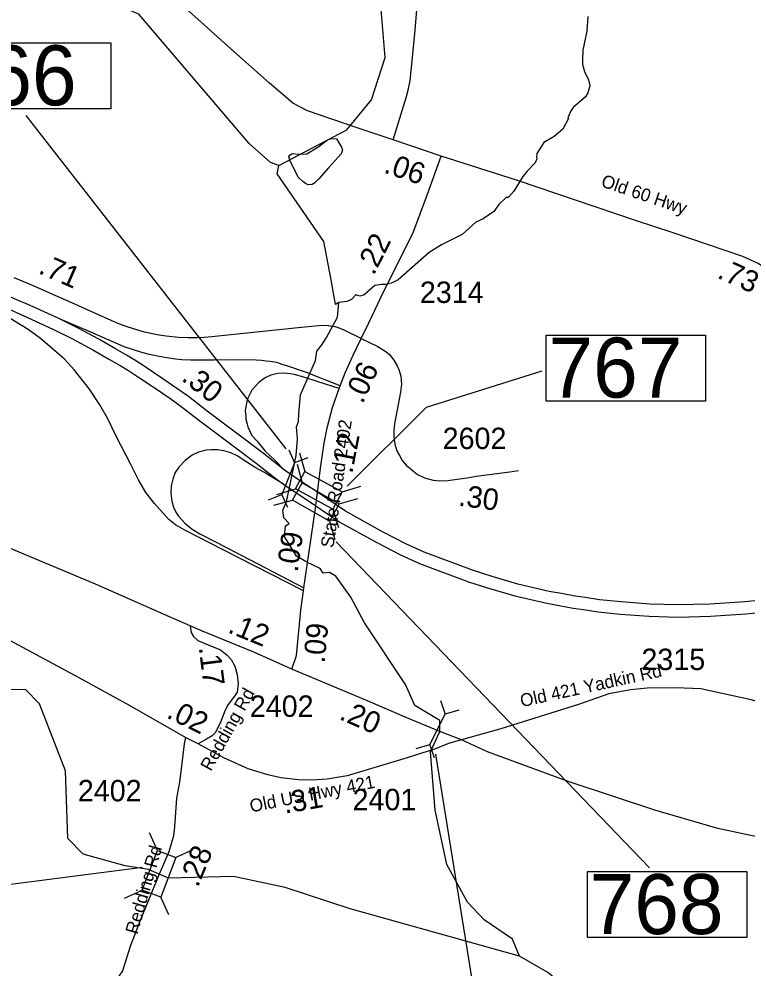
# Model space of a CAD drawing. Extents: x 1248089 to 1457196, y 820910 to 988753.
# Drawn here: x 1438898 to 1443143, y 873387 to 878922 of the extents above; entities that cross this region are included whole.
import ezdxf

# ---------------------------------------------------------------- set-up
doc = ezdxf.new("R2010")
doc.units = 0
for name, color, linetype in [('Exist Hydrographic Creek Single Shore', 7, 'Continuous'), ('Exist Hydrographic Misc Water Feature', 7, 'Continuous'), ('Exist Road Primary Interstate Ramp 1 Lane Attributed', 7, 'Continuous'), ('Exist Road Primary US Divided Attributed', 7, 'Continuous'), ('Exist Road Primary US Mileage Hundredths English Label', 7, 'Continuous'), ('Exist Road Primary US Structure Culvert CELL', 7, 'Continuous'), ('Exist Road Primary US Structure Culvert Number Label', 7, 'Continuous'), ('Exist Road Primary US Structure Standard Bridge CELL', 7, 'Continuous'), ('Exist Road Secondary Structure Standard Bridge CELL', 7, 'Continuous'), ('Exist Road Secondary Structure Standard Bridge Number Label', 7, 'Continuous'), ('Exist Road Secondary Type 41 Attributed', 7, 'Continuous'), ('Exist Road Secondary Type 51 Attributed', 7, 'Continuous'), ('Exist Road Secondary Type 51 Label', 7, 'Continuous'), ('Prop GRAU CAT1 Cell', 7, 'Continuous'), ('Prop Guardrail', 7, 'Continuous'), ('Prop Lane Lines', 7, 'Continuous')]:
    doc.layers.add(name, color=color, linetype=linetype)

msp = doc.modelspace()

# ---------------------------------------------------------------- linework, layer by layer
at = {"layer": 'Exist Hydrographic Creek Single Shore'}
for points in [[(1440412.8, 878067.4), (1440808.8, 878276), (1440953.8, 878450.4), (1441033.8, 878698.2), (1441006.8, 879023.8), (1440812.8, 879319.8), (1440781.8, 879461.7), (1440793.7, 880072.1), (1440680.8, 880665.3), (1440532.8, 880783.2), (1440383.7, 880845.2), (1440302.8, 880948.7), (1440308.8, 881280.1), (1440335.8, 881381.3), (1440322.7, 881548.9), (1440210.8, 881807.3), (1440224.4, 882520.5)], [(1441815.8, 873456.2), (1441775.8, 873555.4), (1441610.8, 873667.2), (1441512.9, 873770.9), (1441392.8, 873989.9), (1441323.8, 874306.5), (1441298, 874646.7), (1441352.7, 874766.8), (1441352.7, 874830.4), (1441206.2, 874918.7), (1441151.5, 875040.6), (1440912.3, 875400.8), (1440833.5, 875550.1), (1440746.3, 875672.5), (1440707.7, 875694.3), (1440670.8, 875689.3), (1440654, 875716.1), (1440576.9, 875753), (1440516.5, 875788.2), (1440445.3, 875903.9), (1440452, 875965.9), (1440473.8, 875979.4), (1440441.9, 876012.9), (1440436.9, 876056.5), (1440457.8, 876106.6), (1440514.8, 876375.1), (1440522.4, 876474), (1440515.7, 876542.8), (1440527.4, 876574.6), (1440529.1, 876619.9), (1440539.2, 876730.6), (1440627.2, 876930.1), (1440635.6, 876983.8), (1440664.1, 877022.4), (1440690.9, 877064.3), (1440755.5, 877183.3), (1440763.8, 877269.1), (1440743.7, 877257.1), (1440718.6, 877401.3), (1440675, 877624.4), (1440403.7, 878018.3), (1440412.8, 878067.4)], [(1439715.5, 873934.4), (1439652.8, 873961.7), (1439516.8, 873982.5), (1439272.5, 874049.9), (1439182.8, 874142.2), (1439168.3, 874537.6), (1439017.8, 874927.5), (1438935.8, 875011.2), (1438782, 875009), (1438734.7, 874994), (1438642.5, 874764.6), (1438438.1, 874667.3), (1438238.7, 874560), (1437949.6, 874470.2), (1437775.1, 874572.5), (1437568.3, 874477.7), (1437341.5, 874363), (1436971.8, 874351.5), (1436770.7, 874286.6), (1436687.8, 874298.2), (1436596.7, 874355.8), (1436523.7, 874475.5), (1436347.1, 874566.9)], [(1441815.8, 873456.2), (1440828.8, 873732.1), (1440449.9, 873856.1), (1440148.8, 873919.8), (1439769.3, 873911.4), (1439715.5, 873934.4)], [(1442175.7, 873197.9), (1441980.8, 873360.9), (1441815.8, 873456.2)]]:
    msp.add_lwpolyline(points, dxfattribs=at)
at = {"layer": 'Exist Hydrographic Misc Water Feature'}
for points in [[(1440412.8, 878067.4), (1440363.8, 878084.7), (1440240.8, 878195.5), (1439596.8, 878950.5), (1439149.7, 879136.7), (1439001.8, 879231.7), (1438748.8, 879492.9), (1438492.8, 879639.2), (1437771.8, 879880.1), (1437591.8, 880031.6), (1437534.8, 880134.5), (1437539.8, 880377.3), (1437640.8, 880831.7)], [(1442214.9, 878935.7), (1442209.1, 878851.8), (1442186.6, 878740.2), (1442183.3, 878680.3), (1442184.8, 878656.2), (1442195.9, 878616), (1442218.9, 878567.4), (1442226.1, 878531.3), (1442215.2, 878491.6), (1442200.8, 878467.9), (1442129.4, 878405.5), (1442112.9, 878381.8), (1442098, 878346.1), (1442102, 878342), (1442068.6, 878278.7), (1442019.3, 878235.8), (1441958.9, 878201.1), (1441917.6, 878138.1), (1441915, 878114.1), (1441916.9, 878106.1), (1441908.4, 878082.2), (1441861.3, 878035.2), (1441836.6, 878003.8), (1441782.8, 877916.9)], [(1440470.8, 878117.3), (1440477.4, 878127.6), (1440491.6, 878137.2), (1440527.6, 878134.5), (1440575.5, 878135.4), (1440640.4, 878173.9), (1440697.3, 878216.7), (1440719.5, 878224.2), (1440750.3, 878222.4)], [(1440750.3, 878222.4), (1440778.4, 878174.8), (1440784.1, 878158.8), (1440777.5, 878134.9), (1440701.8, 878054.5), (1440646.4, 877989.8), (1440623.9, 877966.2), (1440607.6, 877956.6), (1440583.6, 877955.1), (1440567.8, 877963.4), (1440552.1, 877973.8), (1440528.6, 877998.4), (1440478.6, 878093.5), (1440470.8, 878117.3)], [(1441782.8, 877916.9), (1441754.1, 877885.5), (1441746, 877879.8), (1441740, 877881.9), (1441696.1, 877839.9), (1441666.2, 877799.5), (1441605.3, 877756.9), (1441560.9, 877737.8), (1441481.3, 877665.5), (1441362, 877604.2), (1441289, 877559.8), (1441109.6, 877399.8), (1441069.1, 877380.6), (1441037, 877373.3), (1441010.9, 877373.9), (1440972.8, 877366.8), (1440911.4, 877312.5), (1440884.6, 877305.8), (1440862.8, 877314.1), (1440837.6, 877285.6), (1440809.1, 877273.9), (1440763.8, 877269.1)]]:
    msp.add_lwpolyline(points, dxfattribs=at)
at = {"layer": 'Exist Road Primary Interstate Ramp 1 Lane Attributed'}
for points in [[(1440557.3, 875587.4), (1440089.4, 875825.9), (1439865.8, 875939.8), (1439811, 875970.9), (1439771.2, 876002.1), (1439733.8, 876044.4), (1439688.2, 876096.7), (1439638.2, 876159.8), (1439595.6, 876233.3), (1439550, 876324.4), (1439469.2, 876480.1), (1439414.4, 876593.9), (1439369.1, 876671.1), (1439308.8, 876763.3), (1439222.4, 876874), (1439162, 876939.4), (1439093.3, 876998.1), (1439022.9, 877058.4), (1438951.6, 877110.4), (1438633.7, 877303.8)], [(1440770.7, 876783.2), (1440574.7, 876859.9), (1440465, 876897.6), (1440432.2, 876907.7), (1440402, 876917.7), (1440362, 876923.5), (1440340, 876926), (1440312.5, 876929.3), (1440281.7, 876931.2), (1440165.5, 876933.8), (1440035.1, 876932.7), (1439943.6, 876931.9), (1439900.7, 876933), (1439847, 876934.5), (1439810.1, 876938.5), (1439747.4, 876947.2), (1439706.2, 876954.5), (1439658.2, 876964.3), (1439614.9, 876976), (1439511.5, 877009.8), (1439317.3, 877094.8), (1439134, 877173)], [(1440764.5, 876767.3), (1440642.4, 876804.8), (1440558.7, 876832), (1440503.2, 876848.2), (1440481.2, 876852.2), (1440459.2, 876854.8), (1440432, 876856.3), (1440409.2, 876853.7), (1440389.2, 876850.8), (1440365.9, 876843.8), (1440336.7, 876830.2), (1440321.8, 876820.3), (1440296.8, 876801.9), (1440271.8, 876775.5), (1440256, 876756.4), (1440247.2, 876741.3), (1440239.2, 876726.1), (1440233.1, 876711.2), (1440225.7, 876691), (1440219.7, 876660.1), (1440217.5, 876638.8), (1440217.8, 876621.2), (1440219.7, 876608), (1440221.5, 876588.1), (1440228.5, 876559.5), (1440233.1, 876543.7), (1440241.7, 876522.4), (1440256, 876492.2), (1440286.9, 876460.3), (1440333.5, 876401.5), (1440391.1, 876347.5), (1440446.5, 876290.9)], [(1440439.9, 876209.4), (1440325.8, 876279.6), (1440274.8, 876306.8), (1440205, 876351.6), (1440174.5, 876372.1), (1440132.9, 876391.8), (1440093, 876403), (1440054.4, 876409.2), (1440020.8, 876409.2), (1439991, 876406.7), (1439945.5, 876395.5), (1439906.9, 876378.1), (1439868.3, 876349.4), (1439829.7, 876308.3), (1439808.6, 876275.9), (1439794.9, 876238.6), (1439784.9, 876198.7), (1439782.4, 876156.3), (1439788.6, 876109), (1439798.6, 876075.4), (1439812.3, 876045.5), (1439827.2, 876021.8), (1439864.6, 875981), (1439908.1, 875946.1), (1439951.7, 875920), (1440047.6, 875870.1), (1440241.6, 875769.7), (1440559.8, 875604.3)]]:
    msp.add_lwpolyline(points, dxfattribs=at)
at = {"layer": 'Exist Road Primary US Divided Attributed'}
for points in [[(1439134, 877173), (1439125.9, 877177), (1438963.8, 877250), (1438778.3, 877328.3), (1438655.8, 877372), (1438504.3, 877421.4), (1438379.1, 877458.8), (1438206.2, 877505.8), (1438115.1, 877525.5), (1437989.9, 877551.9), (1437904.3, 877567.3), (1437694.1, 877598), (1437539.3, 877614.5), (1437459.2, 877621.1), (1437391.1, 877625.5), (1437310.2, 877630.9), (1437244.3, 877630.9), (1437110.4, 877634.2), (1436896.7, 877629.8), (1436762.7, 877628.7), (1436546.8, 877626.5), (1436411.8, 877623.2)], [(1438632.9, 877304.9), (1438819.1, 877239.5), (1438948.2, 877181.1), (1439095.2, 877113.2), (1439209.7, 877055.9), (1439328.9, 876991.9), (1439426.4, 876936.8), (1439487.7, 876901.2), (1439535.8, 876871.3), (1439595.3, 876833.4), (1439691.8, 876769.4), (1439777.6, 876709.6), (1439844.2, 876662.3), (1439952.8, 876578), (1440123.2, 876449.4), (1440280.4, 876331.4), (1440404.5, 876233.8), (1440439.9, 876209.4)], [(1440446.5, 876290.9), (1440323.5, 876387.5), (1440165.8, 876506), (1439995.9, 876634.2), (1439886.4, 876719.2), (1439818.4, 876767.5), (1439731.6, 876828), (1439633.9, 876892.8), (1439573.5, 876931.2), (1439524.1, 876962), (1439461.6, 876998.2), (1439363.1, 877054), (1439242.3, 877118.8), (1439134, 877173)], [(1440638.3, 876161.3), (1440534.3, 876230.4), (1440446.5, 876290.9)], [(1440439.9, 876209.4), (1440628.4, 876082.8)], [(1443285.6, 875538.3), (1443131.2, 875523), (1442927, 875509.8), (1442739.7, 875504.3), (1442576.1, 875509.8), (1442409.2, 875521.9), (1442283.4, 875535), (1442200, 875547.1), (1442141.8, 875555.9), (1442060.6, 875571.3), (1441990.3, 875583.4), (1441807.5, 875626.1), (1441657.1, 875670.1), (1441541.8, 875706.3), (1441260.3, 875812.4), (1441153.8, 875860.7), (1441017.7, 875931), (1440802.8, 876050.5), (1440638.3, 876161.3)], [(1440628.4, 876082.8), (1440765.7, 875990), (1440984.2, 875868.6), (1441122.9, 875797), (1441233.1, 875746.9), (1441518.7, 875639.3), (1441636.5, 875602.3), (1441789.5, 875557.6), (1441976.2, 875513.9), (1442048, 875501.5), (1442129.9, 875486), (1442189.6, 875477), (1442274.7, 875464.7), (1442403, 875451.3), (1442572.3, 875439), (1442739.5, 875433.4), (1442930.3, 875439), (1443136.9, 875452.4), (1443292.1, 875467.8)]]:
    msp.add_lwpolyline(points, dxfattribs=at)
at = {"layer": 'Exist Road Primary US Structure Culvert CELL'}
for p, q in [((1440470.8, 876408.3), (1440505.3, 876332.5)), ((1440505.3, 876332.5), (1440430.8, 876148.6)), ((1440582.9, 876362.9), (1440505.3, 876332.5)), ((1440353.3, 876118.2), (1440430.8, 876148.6)), ((1440465.4, 876072.8), (1440430.8, 876148.6)), ((1441355.7, 874946.1), (1441383.7, 874867.6)), ((1441463.5, 874891.3), (1441383.7, 874867.6)), ((1441293.8, 874690.8), (1441383.7, 874867.6)), ((1441213.9, 874667.1), (1441293.8, 874690.8)), ((1441321.7, 874612.3), (1441293.8, 874690.8))]:
    msp.add_line(p, q, dxfattribs=at)
at = {"layer": 'Exist Road Primary US Structure Culvert Number Label'}
for p, q in [((1440456.3, 876414.3), (1438938.8, 878359.9)), ((1441326.6, 874633.6), (1441662.5, 872559.5))]:
    msp.add_line(p, q, dxfattribs=at)
msp.add_lwpolyline([(1438111.6, 878783.5), (1439433.5, 878783.5), (1439433.5, 878398.8), (1438111.6, 878398.8)], close=True, dxfattribs=at)
at = {"layer": 'Exist Road Primary US Structure Standard Bridge CELL'}
for p, q in [((1440533.3, 876391.7), (1440565.4, 876283.2)), ((1440519.3, 876325.9), (1440549.5, 876216.8)), ((1440401.5, 876149.4), (1440510.1, 876181.5)), ((1440782.9, 876164.2), (1440891.4, 876196.3)), ((1440383.4, 876085.8), (1440492.5, 876116)), ((1440765, 876094.2), (1440874, 876124.4)), ((1440728.8, 876064.8), (1440760.9, 875956.3)), ((1440709.2, 875995.7), (1440739.4, 875886.6))]:
    msp.add_line(p, q, dxfattribs=at)
for points in [[(1440565.4, 876283.2), (1440783.1, 876164.7), (1440727.8, 876063), (1440510.1, 876181.5)], [(1440549.5, 876216.8), (1440765.2, 876094.7), (1440708.2, 875993.9), (1440492.5, 876116)]]:
    msp.add_lwpolyline(points, close=True, dxfattribs=at)
at = {"layer": 'Exist Road Secondary Structure Standard Bridge CELL'}
for p, q in [((1439705.5, 874072.3), (1439659.1, 874175.5)), ((1439811.3, 874032.2), (1439914.5, 874078.6)), ((1439513.9, 873794.3), (1439617.1, 873840.7)), ((1439771.8, 873696.4), (1439725.4, 873799.6))]:
    msp.add_line(p, q, dxfattribs=at)
msp.add_lwpolyline([(1439617.1, 873840.7), (1439705, 874072.5), (1439813.3, 874031.4), (1439725.4, 873799.6)], close=True, dxfattribs=at)
at = {"layer": 'Exist Road Secondary Structure Standard Bridge Number Label'}
msp.add_line((1439617.7, 873972.6), (1437140, 873654.1), dxfattribs=at)
at = {"layer": 'Exist Road Secondary Type 41 Attributed'}
msp.add_lwpolyline([(1441079, 878216.8), (1441157.2, 878469.3), (1441168, 878507.1), (1441179.6, 878564.1), (1441191.4, 878678.3), (1441208.4, 878856.9), (1441226.5, 879070.6), (1441239.5, 879218.5), (1441249.1, 879308.3), (1441297.1, 879711.7), (1441308.6, 879787.5), (1441323.1, 879919.2), (1441335.7, 880049), (1441345.4, 880134.9), (1441379, 880286.7), (1441427.3, 880541.7), (1441463.5, 880651), (1441495.5, 880746.4), (1441517.4, 880798.3)], dxfattribs=at)
at = {"layer": 'Exist Road Secondary Type 51 Attributed'}
msp.add_line((1441360.2, 878121.1), (1441079, 878216.8), dxfattribs=at)
for points in [[(1441079, 878216.8), (1440875.4, 878286.2), (1440580.9, 878386.4), (1440494.2, 878430.7), (1440357.5, 878550.1), (1440132.3, 878748.6), (1439977.1, 878888.3), (1439867.4, 878986.6)], [(1440893.2, 877059.4), (1440937.8, 877149.8), (1441026.1, 877334), (1441195.4, 877671.1), (1441280.1, 877900.6), (1441360.2, 878121.1)], [(1444718.7, 876381.1), (1444451.4, 876475.5), (1444216.2, 876551.6), (1444153, 876577), (1444074.6, 876617.4), (1443996.2, 876672.1), (1443932.1, 876741), (1443780.1, 876902.7), (1443702.6, 876982.5), (1443405.6, 877310.6), (1443286.8, 877436.6), (1443267.8, 877455.7), (1443208.4, 877496.1), (1443118.1, 877536.5), (1442712.8, 877673.8), (1442499, 877745.1), (1441805.3, 877980.5), (1441360.2, 878121.1)], [(1440893.2, 877059.4), (1440794.8, 877106.8), (1440760.8, 877120.5), (1440741.1, 877126.1), (1440712.3, 877131.3), (1440689.9, 877133.4), (1440645.2, 877133), (1440526.1, 877120.5), (1440133.7, 877080.5), (1440021.9, 877068.9), (1439977.2, 877065.1), (1439934.6, 877063.3), (1439884.3, 877062.9), (1439827.6, 877065.1), (1439755.8, 877071.9), (1439715.8, 877078.4), (1439676.7, 877085.7), (1439630.7, 877096), (1439590.3, 877106.3), (1439529.3, 877126.1), (1439480.3, 877144.2), (1439435.1, 877163.1), (1439188.4, 877274.5), (1439061.1, 877330.8), (1438986.8, 877363.5), (1438925.3, 877388.9), (1438869, 877412.6)], [(1440770.7, 876783.2), (1440799.9, 876858.1), (1440847, 876961.5), (1440893.2, 877059.4)], [(1440893.2, 877059.4), (1440987.4, 877014.1), (1441032.1, 876987.4), (1441057.9, 876964.2), (1441082.8, 876932.4), (1441101.7, 876903.1), (1441114.6, 876871.3), (1441124.1, 876839.5), (1441127.5, 876792.2), (1441123.2, 876745.7), (1441088, 876560.8), (1441082.8, 876521.2), (1441082.8, 876488.5), (1441085.4, 876464.5), (1441090.5, 876435.2), (1441103.4, 876399.1), (1441116.3, 876375.9), (1441132.7, 876346.6), (1441155, 876320), (1441187.7, 876291.6), (1441222.1, 876265.8), (1441262.5, 876246), (1441312.4, 876232.2), (1441351.9, 876228.8), (1441399.2, 876230.5), (1441522.1, 876248.6), (1441564.3, 876254.6), (1441759.4, 876281.2), (1441810.1, 876288.1)], [(1440638.3, 876161.3), (1440658.6, 876316.2), (1440676.7, 876447.6), (1440694.1, 876536.7), (1440726.3, 876656.7), (1440764.5, 876767.3)], [(1440764.5, 876767.3), (1440770.7, 876783.2)], [(1439868.1, 874731.4), (1439545.5, 874915.3), (1439249.2, 875078.4), (1438818.6, 875310), (1438563.5, 875453.3), (1438394, 875545.6), (1438259.6, 875623.7), (1438142.8, 875709.4), (1438067.1, 875776.9), (1437963.4, 875903.7), (1437861.3, 876050.3), (1437821.8, 876127.8), (1437785.6, 876221.7), (1437764.8, 876292.3)], [(1439896.4, 875383.1), (1439774.7, 875435.6), (1439344.5, 875626.3), (1438792.5, 875856.2), (1438279.3, 876069.6), (1437764.8, 876292.3)], [(1440628.4, 876082.8), (1440638.3, 876161.3)], [(1440559.8, 875604.3), (1440588.1, 875801.6), (1440628.4, 876082.8)], [(1440557.3, 875587.4), (1440559.8, 875604.3)], [(1440488.6, 875128.9), (1440516.4, 875208.6), (1440541.2, 875474.7), (1440557.3, 875587.4)], [(1439896.4, 875383.1), (1439902.5, 875343.8), (1439915.7, 875320.7), (1439940.4, 875297.6), (1440001.3, 875271.3), (1440073.7, 875243.3), (1440111.6, 875212), (1440134.6, 875185.6), (1440156, 875147.7), (1440169.2, 875098.3), (1440175.8, 875045.6), (1440170.8, 874996.2), (1440154.4, 874971.5), (1440118.2, 874923.7), (1440100.1, 874890.8), (1440070.4, 874815), (1440040.9, 874759.4), (1440024.5, 874741.3), (1439991.6, 874721.5), (1439942.2, 874695.2)], [(1440488.6, 875128.9), (1440268.1, 875228.3), (1439958.5, 875354.7), (1439896.4, 875383.1)], [(1441478.6, 874717.6), (1441352.7, 874766.8), (1441159.4, 874845.9), (1440920.1, 874949.8), (1440488.6, 875128.9)], [(1445538.5, 874292.2), (1445306.7, 874347.4), (1444936.3, 874453.8), (1444767.7, 874502.9), (1444669.2, 874526.7), (1444314, 874627), (1443511.3, 874857.6), (1443168.3, 874951.8), (1442873.8, 875015.6), (1442728.1, 875021.7), (1442561.1, 875018.6), (1442464, 875009.5), (1442336.5, 874985.2), (1442160.4, 874924.4), (1441708.1, 874781.6), (1441478.6, 874717.6)], [(1439868.1, 874731.4), (1439860.6, 874693.5), (1439850.9, 874612), (1439834.4, 874470.3), (1439816.3, 874376.4), (1439804.8, 874210.1), (1439798.2, 874157.4), (1439771.9, 874064.1), (1439715.5, 873934.4)], [(1439942.2, 874695.2), (1439868.1, 874731.4)], [(1441478.6, 874717.6), (1441402.5, 874695.7), (1441326.8, 874666), (1441162.2, 874611.7), (1440986.9, 874559.2), (1440810.8, 874508.2), (1440695.5, 874488.4), (1440608.3, 874481.8), (1440527.7, 874485.1), (1440425.6, 874495), (1440348.2, 874513.1), (1440234.7, 874549.3), (1440091.5, 874611.9), (1439942.2, 874695.2)], [(1445503.3, 873739.2), (1445112.5, 873804.8), (1444711.7, 873862.5), (1444513.7, 873895.8), (1444402.1, 873914.2), (1443760.1, 874037.8), (1443420.1, 874104.7), (1442972.7, 874199.8), (1442606.6, 874307.4), (1442099.6, 874475.4), (1441629, 874648.5), (1441478.6, 874717.6)], [(1439715.5, 873934.4), (1439604.3, 873664.6), (1439548.4, 873518), (1439502.3, 873369.7), (1439459.5, 873308.8)]]:
    msp.add_lwpolyline(points, dxfattribs=at)
at = {"layer": 'Prop Guardrail'}
msp.add_line((1440747.9, 875873.2), (1442575.5, 873971.8), dxfattribs=at)
for points in [[(1441972.9, 877077.9), (1442901.9, 877077.9), (1442901.9, 876693.7), (1441972.9, 876693.7)], [(1442212.9, 873948.9), (1443141.8, 873948.9), (1443141.8, 873564.8), (1442212.9, 873564.8)]]:
    msp.add_lwpolyline(points, close=True, dxfattribs=at)
msp.add_lwpolyline([(1440812.5, 876196.2), (1441274, 876657.7), (1441947.8, 876870)], dxfattribs=at)

# ---------------------------------------------------------------- texts
at = {"layer": 'Exist Road Primary US Mileage Hundredths English Label'}
msp.add_text('.30', height=125, rotation=322.1818, dxfattribs=at).set_placement((1439839.9, 876817.6))
at = {"layer": 'Exist Road Primary US Structure Culvert Number Label'}
msp.add_text('C766', height=350, dxfattribs=at).set_placement((1438114.8, 878418.5))
at = {"layer": 'Exist Road Secondary Type 51 Label'}
for s, rotation, p in [('Old 60 Hwy', 341.2266, (1442287, 877946.6)), ('State Road 2402', 81.761, (1440731.3, 875834.5)), ('Old 421 Yadkin Rd', 12.3527, (1441829.1, 874907.8)), ('Redding Rd', 60.8333, (1440017, 874529.9)), ('Old US Hwy 421', 11.2851, (1440251.4, 874293.7)), ('Redding Rd', 74.1211, (1439588.4, 873579.3))]:
    msp.add_text(s, height=75, rotation=rotation, dxfattribs=at).set_placement(p)
at = {"layer": 'Prop GRAU CAT1 Cell'}
for s, rotation, p in [('.06', 341.1935, (1441019.7, 878027.9)), ('.22', 63.3363, (1440966.9, 877422.1)), ('.71', 336.117, (1439005.2, 877441.5)), ('.73', 335.8809, (1442963.8, 877414.7)), ('.06', 65.4729, (1440901.6, 876672.8)), ('.12', 78.969, (1440841, 876266.5)), ('.30', 352.4776, (1441456.3, 876083.8)), ('.09', 81.8307, (1440522.6, 875691.9)), ('.12', 337.7862, (1440109.6, 875346.2)), ('.09', 84.6748, (1440680.4, 875161.8)), ('.17', 277.1187, (1439945.8, 875256.5)), ('.02', 333.9284, (1439752.1, 874849.6)), ('.20', 336.5203, (1440759.4, 874840.2)), ('.31', 9.7353, (1440448.8, 874286.8)), ('.28', 67.3964, (1439940.8, 873852.7))]:
    msp.add_text(s, height=125, rotation=rotation, dxfattribs=at).set_placement(p)
at = {"layer": 'Prop Guardrail'}
for s, p in [('767', (1441985.4, 876713.5)), ('768', (1442225.4, 873584.6))]:
    msp.add_text(s, height=350, dxfattribs=at).set_placement(p)
at = {"layer": 'Prop Lane Lines'}
for s, p in [('2314', (1441235.6, 877265.9)), ('2602', (1441368.3, 876413.4)), ('2315', (1442527.5, 875124.5)), ('2402', (1440244, 874851.5)), ('2402', (1439241, 874358.8)), ('2401', (1440843.1, 874306.8))]:
    msp.add_text(s, height=125, dxfattribs=at).set_placement(p)

doc.saveas('drawing.dxf')
